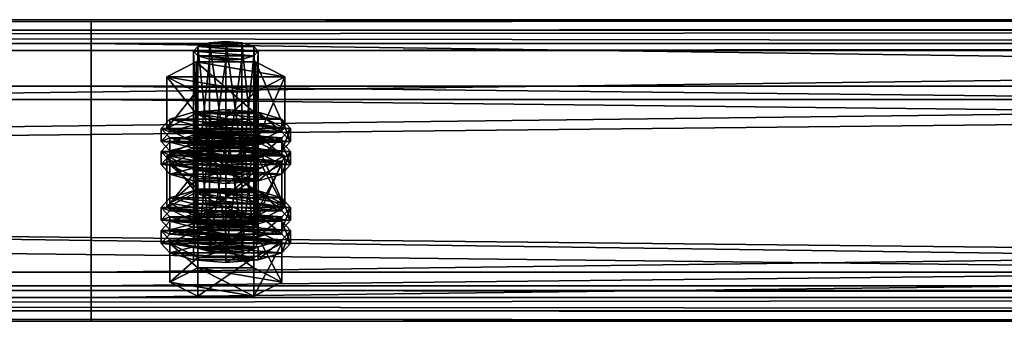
# Model space of a CAD drawing. Header units: millimetres. Extents: x 60485 to 71303, y 100 to 16900.
# Tile 865 of 1056: x 65487 to 65669, y 9911 to 9967. Entities that reach past the tile are written whole.
import ezdxf

# ---------------------------------------------------------------- set-up
doc = ezdxf.new("R2010")
doc.units = ezdxf.units.MM
doc.layers.add('13', color=7, linetype='Continuous')
doc.layers.add('9', color=7, linetype='Continuous')

msp = doc.modelspace()

# ---------------------------------------------------------------- meshes
at = {"layer": '13', "color": 7}
mesh = msp.add_polyface(dxfattribs=at)
corners = [(65525, 9959.24, 5211.08), (65522, 9959.47, 5211.85), (65522, 9938.44, 5218.28), (65519.8, 9960.12, 5213.95), (65519.8, 9939.08, 5220.38), (65519, 9960.99, 5216.81), (65519, 9939.95, 5223.25), (65519.8, 9961.87, 5219.68), (65519.8, 9940.83, 5226.12), (65522, 9962.51, 5221.78), (65522, 9941.47, 5228.22), (65525, 9962.75, 5222.55), (65525, 9941.71, 5228.99), (65528, 9959.47, 5211.85), (65530.2, 9960.12, 5213.95), (65531, 9960.99, 5216.81), (65530.2, 9961.87, 5219.68), (65528, 9962.51, 5221.78), (65530.48, 9953.43, 5209.19), (65519.52, 9953.43, 5209.19), (65519.52, 9943.87, 5212.12), (65514.03, 9956.21, 5218.28), (65514.03, 9946.65, 5221.2), (65519.52, 9958.99, 5227.36), (65519.52, 9949.43, 5230.29), (65530.48, 9949.43, 5230.29), (65535.97, 9956.21, 5218.28), (65530.48, 9943.87, 5212.12), (65514.61, 9944.1, 5228.26), (65535.39, 9944.1, 5228.26), (65519, 9945.39, 5232.46), (65531, 9945.39, 5232.46), (65525, 9945.86, 5233.99), (65514.61, 9944.89, 5215.46), (65513, 9946.65, 5221.2), (65513, 9944.26, 5221.93), (65514.61, 9948.4, 5226.94), (65514.61, 9946.01, 5227.67), (65519, 9949.69, 5231.14), (65519, 9947.3, 5231.87), (65525, 9950.16, 5232.68), (65525, 9947.77, 5233.41), (65535.39, 9944.89, 5215.46), (65537, 9946.65, 5221.2), (65535.39, 9948.4, 5226.94), (65531, 9949.69, 5231.14), (65535.39, 9946.01, 5227.67), (65537, 9944.26, 5221.93), (65522, 9944.85, 5164.03), (65528, 9944.85, 5164.03), (65519.8, 9945.49, 5166.13), (65530.2, 9945.49, 5166.13), (65519, 9946.37, 5169), (65531, 9946.37, 5169), (65519.8, 9947.25, 5171.87), (65530.2, 9947.25, 5171.87), (65522, 9947.89, 5173.97)]
mesh.append_faces([[corners[k] for k in face] for face in [(5, 8, 6, 6), (7, 10, 8, 8), (9, 12, 10, 10), (13, 1, 0, 0), (9, 17, 11, 11), (19, 22, 20, 20), (21, 24, 22, 22), (23, 25, 24, 24), (18, 21, 19, 19), (30, 31, 32, 32), (34, 37, 35, 35), (36, 39, 37, 37), (38, 41, 39, 39), (38, 45, 40, 40)]], dxfattribs={"vtx0": -1, "color": 7})
mesh.append_faces([[corners[k] for k in face] for face in [(1, 13, 3, 3), (3, 14, 5, 5), (5, 15, 7, 7), (7, 16, 9, 9), (21, 26, 23, 23), (24, 27, 22, 22), (28, 29, 30, 30), (33, 42, 34, 34), (34, 43, 36, 36), (36, 44, 38, 38), (39, 46, 37, 37), (37, 47, 35, 35), (48, 49, 50, 50), (50, 51, 52, 52), (52, 53, 54, 54), (54, 55, 56, 56)]], dxfattribs={"vtx0": -1, "vtx1": -1, "color": 7})
mesh.append_faces([[corners[k] for k in face] for face in [(0, 1, 2, 2), (1, 3, 4, 4), (3, 5, 6, 6), (5, 7, 8, 8), (7, 9, 10, 10), (9, 11, 12, 12), (18, 19, 20, 20), (19, 21, 22, 22), (21, 23, 24, 24), (33, 34, 35, 35), (34, 36, 37, 37), (36, 38, 39, 39), (38, 40, 41, 41)]], dxfattribs={"vtx2": -1, "vtx3": -1, "color": 7})
mesh = msp.add_polyface(dxfattribs=at)
corners = [(65531, 9960.99, 5216.81), (65530.2, 9960.12, 5213.95), (65530.2, 9939.08, 5220.38), (65531, 9939.95, 5223.25), (65528, 9959.47, 5211.85), (65528, 9938.44, 5218.28), (65525, 9959.24, 5211.08), (65525, 9938.2, 5217.51), (65525, 9962.75, 5222.55), (65528, 9962.51, 5221.78), (65528, 9941.47, 5228.22), (65525, 9941.71, 5228.99), (65530.2, 9961.87, 5219.68), (65530.2, 9940.83, 5226.12), (65519.8, 9960.12, 5213.95), (65519, 9960.99, 5216.81), (65519.8, 9961.87, 5219.68), (65522, 9962.51, 5221.78), (65535.97, 9956.21, 5218.28), (65530.48, 9953.43, 5209.19), (65530.48, 9943.87, 5212.12), (65535.97, 9946.65, 5221.2), (65519.52, 9943.87, 5212.12), (65519.52, 9958.99, 5227.36), (65530.48, 9958.99, 5227.36), (65530.48, 9949.43, 5230.29), (65514.03, 9956.21, 5218.28), (65519.52, 9949.43, 5230.29), (65519, 9945.39, 5232.46), (65535.39, 9944.1, 5228.26), (65531, 9945.39, 5232.46), (65525, 9950.16, 5232.68), (65531, 9949.69, 5231.14), (65531, 9947.3, 5231.87), (65525, 9947.77, 5233.41), (65535.39, 9948.4, 5226.94), (65535.39, 9946.01, 5227.67), (65537, 9946.65, 5221.2), (65537, 9944.26, 5221.93), (65513, 9946.65, 5221.2), (65535.39, 9944.89, 5215.46), (65514.61, 9948.4, 5226.94), (65519, 9949.69, 5231.14), (65519, 9947.3, 5231.87), (65514.61, 9946.01, 5227.67), (65528, 9944.85, 5164.03), (65522, 9944.85, 5164.03), (65525, 9944.61, 5163.26), (65519.8, 9945.49, 5166.13), (65530.2, 9945.49, 5166.13), (65519, 9946.37, 5169), (65531, 9946.37, 5169), (65519.8, 9947.25, 5171.87), (65530.2, 9947.25, 5171.87), (65522, 9947.89, 5173.97), (65528, 9947.89, 5173.97), (65525, 9948.12, 5174.74)]
mesh.append_faces([[corners[k] for k in face] for face in [(0, 2, 3, 3), (8, 10, 11, 11), (9, 13, 10, 10), (12, 3, 13, 13), (18, 20, 21, 21), (19, 22, 20, 20), (24, 21, 25, 25), (23, 18, 24, 24), (21, 27, 25, 25), (31, 33, 34, 34), (32, 36, 33, 33), (35, 38, 36, 36), (33, 43, 34, 34), (45, 46, 47, 47), (54, 55, 56, 56)]], dxfattribs={"vtx0": -1, "color": 7})
mesh.append_faces([[corners[k] for k in face] for face in [(14, 4, 1, 1), (15, 1, 0, 0), (16, 0, 12, 12), (17, 12, 9, 9), (26, 19, 18, 18), (27, 21, 20, 20), (28, 29, 30, 30), (39, 40, 37, 37), (41, 37, 35, 35), (42, 35, 32, 32), (43, 33, 36, 36), (44, 36, 38, 38), (48, 45, 49, 49), (50, 49, 51, 51), (52, 51, 53, 53), (54, 53, 55, 55)]], dxfattribs={"vtx0": -1, "vtx2": -1, "vtx3": -1, "color": 7})
mesh.append_faces([[corners[k] for k in face] for face in [(0, 1, 2, 2), (1, 4, 5, 5), (4, 6, 7, 7), (8, 9, 10, 10), (9, 12, 13, 13), (12, 0, 3, 3), (18, 19, 20, 20), (23, 24, 25, 25), (24, 18, 21, 21), (31, 32, 33, 33), (32, 35, 36, 36), (35, 37, 38, 38)]], dxfattribs={"vtx2": -1, "vtx3": -1, "color": 7})
mesh = msp.add_polyface(dxfattribs=at)
corners = [(65525, 9959.24, 5211.08), (65522, 9938.44, 5218.28), (65525, 9938.2, 5217.51), (65522, 9959.47, 5211.85), (65519.8, 9939.08, 5220.38), (65519.8, 9960.12, 5213.95), (65519, 9939.95, 5223.25), (65528, 9941.47, 5228.22), (65522, 9941.47, 5228.22), (65525, 9941.71, 5228.99), (65530.2, 9940.83, 5226.12), (65519.8, 9940.83, 5226.12), (65531, 9939.95, 5223.25), (65530.2, 9939.08, 5220.38), (65528, 9938.44, 5218.28), (65514.61, 9939.95, 5223.25), (65519.8, 9942.59, 5231.86), (65519.8, 9935.42, 5234.05), (65530.2, 9937.32, 5214.64), (65519.8, 9937.32, 5214.64), (65535.39, 9939.95, 5223.25), (65514.03, 9946.65, 5221.2), (65530.48, 9943.87, 5212.12), (65519.52, 9943.87, 5212.12), (65525, 9938.84, 5211.04), (65519, 9939.31, 5212.58), (65519, 9936.92, 5213.31), (65514.61, 9940.59, 5216.78), (65514.61, 9938.2, 5217.51), (65513, 9942.35, 5222.52), (65513, 9939.95, 5223.25), (65514.61, 9944.1, 5228.26), (65514.61, 9941.71, 5228.99), (65519, 9945.39, 5232.46), (65519, 9942.99, 5233.19), (65525, 9945.86, 5233.99), (65525, 9943.46, 5234.72), (65531, 9939.31, 5212.58), (65535.39, 9940.59, 5216.78), (65537, 9942.35, 5222.52), (65535.39, 9941.71, 5228.99), (65537, 9939.95, 5223.25), (65535.39, 9938.2, 5217.51), (65525, 9943.14, 5209.73), (65519, 9943.61, 5211.26), (65519, 9941.22, 5212), (65525, 9940.75, 5210.46), (65514.61, 9944.89, 5215.46), (65514.61, 9942.5, 5216.2), (65513, 9944.26, 5221.93), (65531, 9943.61, 5211.26), (65535.39, 9942.5, 5216.2), (65531, 9941.22, 5212), (65522, 9947.89, 5173.97), (65525, 9948.12, 5174.74), (65525, 9927.08, 5181.17), (65514.03, 9941.59, 5170.46), (65519.52, 9944.36, 5179.55), (65519.52, 9934.8, 5182.47), (65530.48, 9938.81, 5161.38), (65519.52, 9938.81, 5161.38), (65535.97, 9941.59, 5170.46)]
mesh.append_faces([[corners[k] for k in face] for face in [(0, 1, 2, 2), (3, 4, 1, 1), (5, 6, 4, 4), (7, 8, 9, 9), (1, 14, 2, 2), (18, 15, 19, 19), (21, 22, 23, 23), (25, 28, 26, 26), (27, 30, 28, 28), (29, 32, 30, 30), (31, 34, 32, 32), (33, 36, 34, 34), (37, 25, 24, 24), (43, 45, 46, 46), (44, 48, 45, 45), (47, 49, 48, 48), (59, 56, 60, 60)]], dxfattribs={"vtx0": -1, "color": 7})
mesh.append_faces([[corners[k] for k in face] for face in [(8, 10, 11, 11), (11, 12, 6, 6), (6, 13, 4, 4), (4, 14, 1, 1), (15, 20, 16, 16), (25, 37, 27, 27), (27, 38, 29, 29), (29, 39, 31, 31), (34, 40, 32, 32), (32, 41, 30, 30), (30, 42, 28, 28), (44, 50, 47, 47), (49, 51, 48, 48), (48, 52, 45, 45), (56, 61, 57, 57)]], dxfattribs={"vtx0": -1, "vtx1": -1, "color": 7})
mesh.append_faces([[corners[k] for k in face] for face in [(15, 16, 17, 17), (24, 25, 26, 26), (25, 27, 28, 28), (27, 29, 30, 30), (29, 31, 32, 32), (31, 33, 34, 34), (33, 35, 36, 36), (43, 44, 45, 45), (44, 47, 48, 48), (53, 54, 55, 55), (56, 57, 58, 58)]], dxfattribs={"vtx2": -1, "vtx3": -1, "color": 7})
mesh = msp.add_polyface(dxfattribs=at)
corners = [(65530.2, 9960.12, 5213.95), (65528, 9938.44, 5218.28), (65530.2, 9939.08, 5220.38), (65528, 9959.47, 5211.85), (65525, 9938.2, 5217.51), (65522, 9941.47, 5228.22), (65528, 9941.47, 5228.22), (65530.2, 9940.83, 5226.12), (65519.8, 9940.83, 5226.12), (65531, 9939.95, 5223.25), (65519, 9939.95, 5223.25), (65519.8, 9939.08, 5220.38), (65519.8, 9942.59, 5231.86), (65530.2, 9942.59, 5231.86), (65530.2, 9935.42, 5234.05), (65514.61, 9939.95, 5223.25), (65530.2, 9937.32, 5214.64), (65535.39, 9939.95, 5223.25), (65537, 9942.35, 5222.52), (65535.39, 9940.59, 5216.78), (65535.39, 9938.2, 5217.51), (65537, 9939.95, 5223.25), (65531, 9939.31, 5212.58), (65531, 9936.92, 5213.31), (65525, 9938.84, 5211.04), (65525, 9936.44, 5211.77), (65525, 9945.86, 5233.99), (65531, 9945.39, 5232.46), (65531, 9942.99, 5233.19), (65525, 9943.46, 5234.72), (65535.39, 9944.1, 5228.26), (65535.39, 9941.71, 5228.99), (65514.61, 9940.59, 5216.78), (65513, 9942.35, 5222.52), (65514.61, 9944.1, 5228.26), (65519, 9942.99, 5233.19), (65514.61, 9941.71, 5228.99), (65513, 9939.95, 5223.25), (65514.61, 9938.2, 5217.51), (65537, 9946.65, 5221.2), (65535.39, 9944.89, 5215.46), (65535.39, 9942.5, 5216.2), (65537, 9944.26, 5221.93), (65531, 9943.61, 5211.26), (65531, 9941.22, 5212), (65525, 9943.14, 5209.73), (65525, 9940.75, 5210.46), (65519, 9943.61, 5211.26), (65514.61, 9944.89, 5215.46), (65513, 9944.26, 5221.93), (65514.61, 9942.5, 5216.2), (65519, 9941.22, 5212), (65519.52, 9944.36, 5179.55), (65530.48, 9944.36, 5179.55), (65530.48, 9934.8, 5182.47), (65535.97, 9941.59, 5170.46), (65535.97, 9932.02, 5173.39), (65514.03, 9941.59, 5170.46), (65530.48, 9938.81, 5161.38)]
mesh.append_faces([[corners[k] for k in face] for face in [(0, 1, 2, 2), (3, 4, 1, 1), (12, 17, 13, 13), (18, 20, 21, 21), (19, 23, 20, 20), (26, 28, 29, 29), (27, 31, 28, 28), (30, 21, 31, 31), (28, 35, 29, 29), (39, 41, 42, 42), (40, 44, 41, 41), (43, 46, 44, 44), (43, 47, 45, 45), (51, 44, 46, 46), (52, 55, 53, 53)]], dxfattribs={"vtx0": -1, "color": 7})
mesh.append_faces([[corners[k] for k in face] for face in [(5, 6, 7, 7), (8, 7, 9, 9), (10, 9, 2, 2), (11, 2, 1, 1), (15, 16, 17, 17), (32, 22, 19, 19), (33, 19, 18, 18), (34, 18, 30, 30), (35, 28, 31, 31), (36, 31, 21, 21), (37, 21, 20, 20), (38, 20, 23, 23), (48, 43, 40, 40), (49, 42, 41, 41), (50, 41, 44, 44), (57, 58, 55, 55)]], dxfattribs={"vtx0": -1, "vtx2": -1, "vtx3": -1, "color": 7})
mesh.append_faces([[corners[k] for k in face] for face in [(12, 13, 14, 14), (18, 19, 20, 20), (19, 22, 23, 23), (22, 24, 25, 25), (26, 27, 28, 28), (27, 30, 31, 31), (30, 18, 21, 21), (39, 40, 41, 41), (40, 43, 44, 44), (43, 45, 46, 46), (52, 53, 54, 54), (53, 55, 56, 56)]], dxfattribs={"vtx2": -1, "vtx3": -1, "color": 7})
mesh = msp.add_polyface(dxfattribs=at)
corners = [(65535.39, 9939.95, 5223.25), (65530.2, 9937.32, 5214.64), (65530.2, 9930.15, 5216.84), (65535.39, 9932.78, 5225.44), (65519.8, 9930.15, 5216.84), (65530.2, 9942.59, 5231.86), (65530.2, 9935.42, 5234.05), (65519.8, 9935.42, 5234.05), (65531, 9939.31, 5212.58), (65525, 9936.44, 5211.77), (65531, 9936.92, 5213.31), (65531, 9946.37, 5169), (65530.2, 9945.49, 5166.13), (65530.2, 9924.45, 5172.57), (65531, 9925.33, 5175.44), (65528, 9944.85, 5164.03), (65528, 9923.81, 5170.47), (65525, 9944.61, 5163.26), (65525, 9923.57, 5169.7), (65525, 9948.12, 5174.74), (65528, 9947.89, 5173.97), (65528, 9926.85, 5180.41), (65525, 9927.08, 5181.17), (65530.2, 9947.25, 5171.87), (65530.2, 9926.21, 5178.31), (65535.97, 9941.59, 5170.46), (65530.48, 9938.81, 5161.38), (65530.48, 9929.24, 5164.3), (65535.97, 9932.02, 5173.39), (65519.52, 9929.24, 5164.3), (65530.48, 9944.36, 5179.55), (65530.48, 9934.8, 5182.47), (65519.52, 9934.8, 5182.47), (65525, 9931.23, 5186.18), (65531, 9930.76, 5184.64), (65531, 9928.37, 5185.37), (65519, 9930.76, 5184.64), (65535.39, 9929.48, 5180.44), (65537, 9932.02, 5173.39), (65535.39, 9930.27, 5167.65), (65535.39, 9927.88, 5168.38), (65537, 9929.63, 5174.12), (65525, 9935.53, 5184.86), (65531, 9935.06, 5183.33), (65531, 9932.67, 5184.06), (65525, 9933.14, 5185.6), (65535.39, 9933.78, 5179.13), (65535.39, 9931.39, 5179.86), (65514.61, 9930.27, 5167.65), (65531, 9928.98, 5163.45), (65513, 9932.02, 5173.39), (65514.61, 9933.78, 5179.13), (65519, 9935.06, 5183.33), (65519, 9932.67, 5184.06), (65514.61, 9931.39, 5179.86)]
mesh.append_faces([[corners[k] for k in face] for face in [(0, 2, 3, 3), (1, 4, 2, 2), (5, 3, 6, 6), (3, 7, 6, 6), (8, 9, 10, 10), (11, 13, 14, 14), (12, 16, 13, 13), (19, 21, 22, 22), (20, 24, 21, 21), (23, 14, 24, 24), (25, 27, 28, 28), (26, 29, 27, 27), (30, 28, 31, 31), (28, 32, 31, 31), (38, 40, 41, 41), (42, 44, 45, 45), (43, 47, 44, 44), (46, 41, 47, 47), (52, 43, 42, 42), (44, 53, 45, 45)]], dxfattribs={"vtx0": -1, "color": 7})
mesh.append_faces([[corners[k] for k in face] for face in [(7, 3, 2, 2), (32, 28, 27, 27), (36, 37, 34, 34), (48, 49, 39, 39), (50, 39, 38, 38), (51, 38, 46, 46), (52, 46, 43, 43), (53, 44, 47, 47), (54, 47, 41, 41)]], dxfattribs={"vtx0": -1, "vtx2": -1, "vtx3": -1, "color": 7})
mesh.append_faces([[corners[k] for k in face] for face in [(0, 1, 2, 2), (5, 0, 3, 3), (11, 12, 13, 13), (12, 15, 16, 16), (15, 17, 18, 18), (19, 20, 21, 21), (20, 23, 24, 24), (23, 11, 14, 14), (25, 26, 27, 27), (33, 34, 35, 35), (38, 39, 40, 40), (42, 43, 44, 44), (43, 46, 47, 47), (46, 38, 41, 41)]], dxfattribs={"vtx2": -1, "vtx3": -1, "color": 7})
mesh = msp.add_polyface(dxfattribs=at)
corners = [(65530.2, 9937.32, 5214.64), (65519.8, 9937.32, 5214.64), (65519.8, 9930.15, 5216.84), (65514.61, 9939.95, 5223.25), (65514.61, 9932.78, 5225.44), (65519.8, 9935.42, 5234.05), (65519.8, 9942.59, 5231.86), (65530.2, 9935.42, 5234.05), (65530.2, 9930.15, 5216.84), (65525, 9938.84, 5211.04), (65519, 9936.92, 5213.31), (65525, 9936.44, 5211.77), (65514.61, 9938.2, 5217.51), (65531, 9936.92, 5213.31), (65525, 9944.61, 5163.26), (65522, 9944.85, 5164.03), (65522, 9923.81, 5170.47), (65519.8, 9945.49, 5166.13), (65519.8, 9924.45, 5172.57), (65519, 9946.37, 5169), (65519, 9925.33, 5175.44), (65519.8, 9947.25, 5171.87), (65519.8, 9926.21, 5178.31), (65522, 9947.89, 5173.97), (65522, 9926.85, 5180.41), (65525, 9927.08, 5181.17), (65530.48, 9938.81, 5161.38), (65519.52, 9938.81, 5161.38), (65519.52, 9929.24, 5164.3), (65514.03, 9941.59, 5170.46), (65514.03, 9932.02, 5173.39), (65519.52, 9934.8, 5182.47), (65519.52, 9944.36, 5179.55), (65530.48, 9934.8, 5182.47), (65530.48, 9929.24, 5164.3), (65514.61, 9929.48, 5180.44), (65519, 9930.76, 5184.64), (65519, 9928.37, 5185.37), (65525, 9931.23, 5186.18), (65525, 9928.84, 5186.91), (65535.39, 9929.48, 5180.44), (65531, 9930.76, 5184.64), (65514.61, 9930.27, 5167.65), (65513, 9932.02, 5173.39), (65513, 9929.63, 5174.12), (65514.61, 9933.78, 5179.13), (65514.61, 9931.39, 5179.86), (65519, 9935.06, 5183.33), (65519, 9932.67, 5184.06), (65525, 9935.53, 5184.86), (65525, 9933.14, 5185.6), (65519, 9928.98, 5163.45), (65531, 9928.98, 5163.45), (65535.39, 9930.27, 5167.65), (65537, 9932.02, 5173.39), (65535.39, 9933.78, 5179.13), (65535.39, 9931.39, 5179.86), (65537, 9929.63, 5174.12)]
mesh.append_faces([[corners[k] for k in face] for face in [(1, 4, 2, 2), (3, 5, 4, 4), (6, 7, 5, 5), (4, 8, 2, 2), (9, 10, 11, 11), (10, 13, 11, 11), (17, 20, 18, 18), (19, 22, 20, 20), (21, 24, 22, 22), (23, 25, 24, 24), (27, 30, 28, 28), (29, 31, 30, 30), (32, 33, 31, 31), (30, 34, 28, 28), (36, 41, 38, 38), (43, 46, 44, 44), (45, 48, 46, 46), (47, 50, 48, 48)]], dxfattribs={"vtx0": -1, "color": 7})
mesh.append_faces([[corners[k] for k in face] for face in [(5, 8, 4, 4), (12, 13, 10, 10), (31, 34, 30, 30), (35, 40, 36, 36), (51, 52, 42, 42), (42, 53, 43, 43), (43, 54, 45, 45), (45, 55, 47, 47), (48, 56, 46, 46), (46, 57, 44, 44)]], dxfattribs={"vtx0": -1, "vtx1": -1, "color": 7})
mesh.append_faces([[corners[k] for k in face] for face in [(0, 1, 2, 2), (1, 3, 4, 4), (14, 15, 16, 16), (15, 17, 18, 18), (17, 19, 20, 20), (19, 21, 22, 22), (21, 23, 24, 24), (26, 27, 28, 28), (27, 29, 30, 30), (35, 36, 37, 37), (36, 38, 39, 39), (42, 43, 44, 44), (43, 45, 46, 46), (45, 47, 48, 48), (47, 49, 50, 50)]], dxfattribs={"vtx2": -1, "vtx3": -1, "color": 7})
mesh = msp.add_polyface(dxfattribs=at)
corners = [(65525, 9944.61, 5163.26), (65522, 9923.81, 5170.47), (65525, 9923.57, 5169.7), (65522, 9944.85, 5164.03), (65519.8, 9924.45, 5172.57), (65525, 9927.08, 5181.17), (65530.2, 9926.21, 5178.31), (65522, 9926.85, 5180.41), (65519.8, 9926.21, 5178.31), (65531, 9925.33, 5175.44), (65519, 9925.33, 5175.44), (65530.2, 9924.45, 5172.57), (65528, 9923.81, 5170.47), (65530.2, 9922.7, 5166.83), (65519.8, 9922.7, 5166.83), (65519.8, 9915.53, 5169.02), (65514.61, 9925.33, 5175.44), (65514.61, 9918.16, 5177.63), (65519.8, 9927.96, 5184.04), (65519.8, 9920.79, 5186.24), (65530.2, 9920.79, 5186.24), (65535.39, 9925.33, 5175.44), (65530.2, 9915.53, 5169.02), (65525, 9924.21, 5163.23), (65519, 9924.68, 5164.77), (65519, 9922.29, 5165.5), (65525, 9921.82, 5163.96), (65514.61, 9925.97, 5168.97), (65514.61, 9923.57, 5169.7), (65513, 9927.72, 5174.71), (65513, 9925.33, 5175.44), (65514.61, 9929.48, 5180.44), (65514.61, 9927.08, 5181.17), (65519, 9928.37, 5185.37), (65519, 9930.76, 5184.64), (65525, 9928.84, 5186.91), (65531, 9924.68, 5164.77), (65535.39, 9925.97, 5168.97), (65537, 9927.72, 5174.71), (65535.39, 9927.08, 5181.17), (65537, 9925.33, 5175.44), (65535.39, 9923.57, 5169.7), (65531, 9922.29, 5165.5), (65525, 9928.51, 5161.91), (65519, 9928.98, 5163.45), (65519, 9926.59, 5164.18), (65525, 9926.12, 5162.65), (65514.61, 9930.27, 5167.65), (65514.61, 9927.88, 5168.38), (65513, 9929.63, 5174.12), (65535.39, 9927.88, 5168.38), (65531, 9926.59, 5164.18)]
mesh.append_faces([[corners[k] for k in face] for face in [(0, 1, 2, 2), (3, 4, 1, 1), (1, 12, 2, 2), (14, 17, 15, 15), (16, 19, 17, 17), (18, 20, 19, 19), (13, 16, 14, 14), (17, 22, 15, 15), (23, 25, 26, 26), (24, 28, 25, 25), (27, 30, 28, 28), (29, 32, 30, 30), (31, 33, 32, 32), (34, 35, 33, 33), (36, 24, 23, 23), (43, 45, 46, 46), (44, 48, 45, 45), (47, 49, 48, 48)]], dxfattribs={"vtx0": -1, "color": 7})
mesh.append_faces([[corners[k] for k in face] for face in [(5, 6, 7, 7), (7, 6, 8, 8), (8, 9, 10, 10), (10, 11, 4, 4), (4, 12, 1, 1), (16, 21, 18, 18), (19, 22, 17, 17), (24, 36, 27, 27), (27, 37, 29, 29), (29, 38, 31, 31), (33, 39, 32, 32), (32, 40, 30, 30), (30, 41, 28, 28), (28, 42, 25, 25), (49, 50, 48, 48), (48, 51, 45, 45)]], dxfattribs={"vtx0": -1, "vtx1": -1, "color": 7})
mesh.append_faces([[corners[k] for k in face] for face in [(13, 14, 15, 15), (14, 16, 17, 17), (16, 18, 19, 19), (23, 24, 25, 25), (24, 27, 28, 28), (27, 29, 30, 30), (29, 31, 32, 32), (43, 44, 45, 45), (44, 47, 48, 48)]], dxfattribs={"vtx2": -1, "vtx3": -1, "color": 7})
mesh = msp.add_polyface(dxfattribs=at)
corners = [(65528, 9944.85, 5164.03), (65525, 9923.57, 5169.7), (65528, 9923.81, 5170.47), (65530.2, 9926.21, 5178.31), (65525, 9927.08, 5181.17), (65528, 9926.85, 5180.41), (65519.8, 9926.21, 5178.31), (65531, 9925.33, 5175.44), (65519, 9925.33, 5175.44), (65530.2, 9924.45, 5172.57), (65519.8, 9924.45, 5172.57), (65535.39, 9925.33, 5175.44), (65530.2, 9922.7, 5166.83), (65530.2, 9915.53, 5169.02), (65535.39, 9918.16, 5177.63), (65519.8, 9915.53, 5169.02), (65519.8, 9927.96, 5184.04), (65530.2, 9927.96, 5184.04), (65530.2, 9920.79, 5186.24), (65514.61, 9925.33, 5175.44), (65519.8, 9920.79, 5186.24), (65537, 9927.72, 5174.71), (65535.39, 9925.97, 5168.97), (65535.39, 9923.57, 5169.7), (65537, 9925.33, 5175.44), (65531, 9924.68, 5164.77), (65531, 9922.29, 5165.5), (65525, 9924.21, 5163.23), (65525, 9921.82, 5163.96), (65525, 9931.23, 5186.18), (65531, 9928.37, 5185.37), (65525, 9928.84, 5186.91), (65531, 9930.76, 5184.64), (65535.39, 9929.48, 5180.44), (65535.39, 9927.08, 5181.17), (65514.61, 9925.97, 5168.97), (65513, 9927.72, 5174.71), (65514.61, 9929.48, 5180.44), (65519, 9928.37, 5185.37), (65514.61, 9927.08, 5181.17), (65513, 9925.33, 5175.44), (65514.61, 9923.57, 5169.7), (65519, 9922.29, 5165.5), (65535.39, 9930.27, 5167.65), (65531, 9928.98, 5163.45), (65531, 9926.59, 5164.18), (65535.39, 9927.88, 5168.38), (65525, 9928.51, 5161.91), (65525, 9926.12, 5162.65), (65519, 9928.98, 5163.45), (65513, 9929.63, 5174.12), (65537, 9929.63, 5174.12), (65514.61, 9927.88, 5168.38), (65519, 9926.59, 5164.18)]
mesh.append_faces([[corners[k] for k in face] for face in [(0, 1, 2, 2), (3, 4, 5, 5), (11, 13, 14, 14), (12, 15, 13, 13), (17, 14, 18, 18), (16, 11, 17, 17), (14, 20, 18, 18), (21, 23, 24, 24), (22, 26, 23, 23), (25, 28, 26, 26), (29, 30, 31, 31), (32, 34, 30, 30), (33, 24, 34, 34), (30, 38, 31, 31), (42, 26, 28, 28), (43, 45, 46, 46), (44, 48, 45, 45), (44, 49, 47, 47), (53, 45, 48, 48)]], dxfattribs={"vtx0": -1, "color": 7})
mesh.append_faces([[corners[k] for k in face] for face in [(6, 3, 7, 7), (8, 7, 9, 9), (10, 9, 2, 2), (19, 12, 11, 11), (20, 14, 13, 13), (35, 25, 22, 22), (36, 22, 21, 21), (37, 21, 33, 33), (38, 30, 34, 34), (39, 34, 24, 24), (40, 24, 23, 23), (41, 23, 26, 26), (50, 51, 46, 46), (52, 46, 45, 45)]], dxfattribs={"vtx0": -1, "vtx2": -1, "vtx3": -1, "color": 7})
mesh.append_faces([[corners[k] for k in face] for face in [(11, 12, 13, 13), (16, 17, 18, 18), (17, 11, 14, 14), (21, 22, 23, 23), (22, 25, 26, 26), (25, 27, 28, 28), (32, 33, 34, 34), (33, 21, 24, 24), (43, 44, 45, 45), (44, 47, 48, 48)]], dxfattribs={"vtx2": -1, "vtx3": -1, "color": 7})
at = {"layer": '9', "color": 243}
mesh = msp.add_polyface(dxfattribs=at)
corners = [(62900, 9962.43, 5127.49), (62900, 9917.48, 5141.24), (66100, 9917.48, 5141.24), (66100, 9962.43, 5127.49), (62900, 9952, 5254.08), (66100, 9952, 5254.08), (62900, 9916.62, 5264.9), (66100, 9916.62, 5264.9), (62900, 9912.81, 5252.47), (66100, 9912.81, 5252.47), (62900, 9910.9, 5253.05), (66100, 9910.9, 5253.05), (62900, 9915.29, 5267.4), (66100, 9915.29, 5267.4), (62900, 9954.5, 5255.4), (66100, 9954.5, 5255.4), (62900, 9919.98, 5142.56), (66100, 9919.98, 5142.56), (62900, 9961.1, 5129.99), (66100, 9961.1, 5129.99), (62900, 9964.9, 5142.42), (66100, 9964.9, 5142.42), (62900, 9966.81, 5141.83), (66100, 9966.81, 5141.83)]
mesh.append_faces([[corners[k] for k in face] for face in [(0, 2, 3, 3), (1, 5, 2, 2), (4, 7, 5, 5), (6, 9, 7, 7), (8, 11, 9, 9), (10, 13, 11, 11), (12, 15, 13, 13), (14, 17, 15, 15), (16, 19, 17, 17), (18, 21, 19, 19), (20, 23, 21, 21), (22, 3, 23, 23), (8, 12, 10, 10), (20, 0, 22, 22), (13, 9, 11, 11)]], dxfattribs={"vtx0": -1, "color": 243})
mesh.append_faces([[corners[k] for k in face] for face in [(12, 6, 14, 14), (14, 1, 16, 16), (16, 0, 18, 18), (18, 0, 20, 20), (3, 19, 23, 23), (19, 2, 17, 17), (17, 2, 15, 15), (15, 5, 13, 13)]], dxfattribs={"vtx0": -1, "vtx1": -1, "color": 243})
mesh.append_faces([[corners[k] for k in face] for face in [(12, 8, 6, 6), (14, 6, 4, 4), (14, 4, 1, 1), (16, 1, 0, 0), (19, 3, 2, 2), (15, 2, 5, 5), (13, 5, 7, 7), (13, 7, 9, 9)]], dxfattribs={"vtx0": -1, "vtx2": -1, "vtx3": -1, "color": 243})
mesh.append_faces([[corners[k] for k in face] for face in [(21, 23, 19, 19)]], dxfattribs={"vtx1": -1, "color": 243})
mesh.append_faces([[corners[k] for k in face] for face in [(0, 1, 2, 2), (1, 4, 5, 5), (4, 6, 7, 7), (6, 8, 9, 9), (8, 10, 11, 11), (10, 12, 13, 13), (12, 14, 15, 15), (14, 16, 17, 17), (16, 18, 19, 19), (18, 20, 21, 21), (20, 22, 23, 23), (22, 0, 3, 3)]], dxfattribs={"vtx2": -1, "vtx3": -1, "color": 243})
mesh = msp.add_polyface(dxfattribs=at)
corners = [(65500, 9962.43, 5127.49), (65500, 9917.48, 5141.24), (68700, 9917.48, 5141.24), (68700, 9962.43, 5127.49), (65500, 9952, 5254.08), (68700, 9952, 5254.08), (65500, 9916.62, 5264.9), (68700, 9916.62, 5264.9), (65500, 9912.81, 5252.47), (68700, 9912.81, 5252.47), (65500, 9910.9, 5253.05), (68700, 9910.9, 5253.05), (65500, 9915.29, 5267.4), (68700, 9915.29, 5267.4), (65500, 9954.5, 5255.4), (68700, 9954.5, 5255.4), (65500, 9919.98, 5142.56), (68700, 9919.98, 5142.56), (65500, 9961.1, 5129.99), (68700, 9961.1, 5129.99), (65500, 9964.9, 5142.42), (68700, 9964.9, 5142.42), (65500, 9966.81, 5141.83), (68700, 9966.81, 5141.83)]
mesh.append_faces([[corners[k] for k in face] for face in [(0, 2, 3, 3), (1, 5, 2, 2), (4, 7, 5, 5), (6, 9, 7, 7), (8, 11, 9, 9), (10, 13, 11, 11), (12, 15, 13, 13), (14, 17, 15, 15), (16, 19, 17, 17), (18, 21, 19, 19), (20, 23, 21, 21), (22, 3, 23, 23), (8, 12, 10, 10), (20, 0, 22, 22), (3, 21, 23, 23), (13, 9, 11, 11)]], dxfattribs={"vtx0": -1, "color": 243})
mesh.append_faces([[corners[k] for k in face] for face in [(12, 6, 14, 14), (14, 1, 16, 16), (16, 0, 18, 18), (18, 0, 20, 20), (21, 3, 19, 19), (19, 2, 17, 17), (17, 2, 15, 15), (15, 5, 13, 13)]], dxfattribs={"vtx0": -1, "vtx1": -1, "color": 243})
mesh.append_faces([[corners[k] for k in face] for face in [(12, 8, 6, 6), (14, 6, 4, 4), (14, 4, 1, 1), (16, 1, 0, 0), (19, 3, 2, 2), (15, 2, 5, 5), (13, 5, 7, 7), (13, 7, 9, 9)]], dxfattribs={"vtx0": -1, "vtx2": -1, "vtx3": -1, "color": 243})
mesh.append_faces([[corners[k] for k in face] for face in [(0, 1, 2, 2), (1, 4, 5, 5), (4, 6, 7, 7), (6, 8, 9, 9), (8, 10, 11, 11), (10, 12, 13, 13), (12, 14, 15, 15), (14, 16, 17, 17), (16, 18, 19, 19), (18, 20, 21, 21), (20, 22, 23, 23), (22, 0, 3, 3)]], dxfattribs={"vtx2": -1, "vtx3": -1, "color": 243})

doc.saveas('drawing.dxf')
